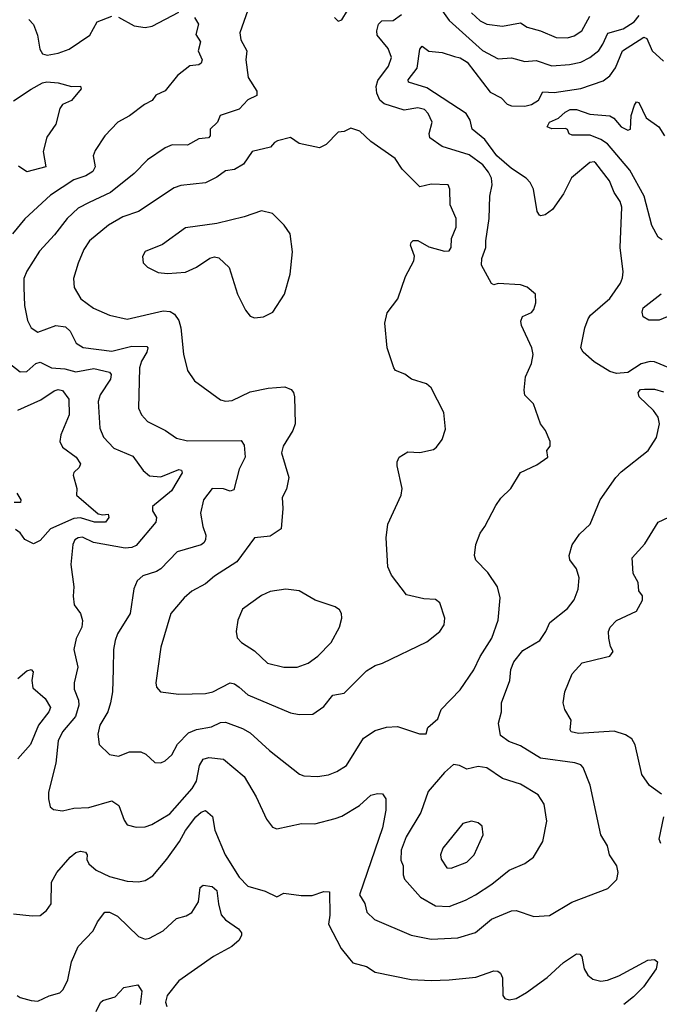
# Model space of a CAD drawing. Extents: x 1550320 to 1685906, y 509093 to 640511.
# Tile 502 of 532: x 1645613 to 1648476, y 617535 to 621945. Entities that reach past the tile are written whole.
import ezdxf

# ---------------------------------------------------------------- set-up
doc = ezdxf.new("R2010")
doc.units = 0

msp = doc.modelspace()

# ---------------------------------------------------------------- linework, layer by layer
at = {"layer": '0CON20XD'}
for points in [[(1647488.2, 622008.2), (1647535, 621940.9), (1647685, 621806.9), (1647755, 621769.5), (1647815, 621773.8), (1647875, 621757.9), (1647925, 621762.5), (1647995, 621738), (1648075, 621744.1), (1648125.7, 621755), (1648165, 621774.7), (1648205, 621807.3), (1648224.3, 621835), (1648245.9, 621884.1), (1648315, 621903), (1648363.2, 621935), (1648386.4, 621963.6)], [(1646396.2, 621955), (1646413.8, 621925), (1646402.3, 621877.7), (1646422.9, 621845), (1646412.5, 621805), (1646429.4, 621765), (1646425, 621750), (1646415, 621742.9), (1646375, 621737.5), (1646320, 621695), (1646264.6, 621625.4), (1646223, 621607), (1646206.6, 621583.4), (1646172, 621565), (1646105, 621513.5), (1646051.9, 621485), (1645994.4, 621425), (1645950.9, 621359.1), (1645942.5, 621335), (1645950.9, 621285), (1645940.9, 621265), (1645908.6, 621245), (1645855, 621227.6), (1645750.7, 621159.3), (1645636.9, 621053.1), (1645580.4, 620985)], [(1646635, 621987.5), (1646599.2, 621885), (1646603.1, 621855), (1646630.5, 621805), (1646625.5, 621765), (1646636.4, 621685), (1646674.5, 621625), (1646674.4, 621605.6), (1646634, 621586), (1646595, 621544.4), (1646511.2, 621515), (1646498, 621485), (1646465.6, 621455), (1646465.5, 621424.5), (1646458.8, 621415), (1646415, 621410.9), (1646365, 621382.3), (1646296.4, 621383.6), (1646265, 621370), (1646185, 621316.7), (1646125, 621255.7), (1646019.4, 621170.6), (1645923.9, 621126.1), (1645875, 621101.2), (1645825.8, 621054.2), (1645769, 620981), (1645701.8, 620908.2), (1645645, 620818.6), (1645632.3, 620785), (1645631.5, 620745), (1645635.4, 620665.4), (1645647.8, 620597.8), (1645665, 620564), (1645695, 620545.6), (1645775, 620574.6), (1645818.7, 620568.7), (1645839.9, 620549.9), (1645866.1, 620496.1), (1645897.3, 620477.3), (1646025, 620460.7), (1646115, 620482.3), (1646181.7, 620481.7), (1646186.1, 620475), (1646182.8, 620455), (1646159.1, 620415), (1646149.5, 620385), (1646145.4, 620205.4), (1646158.6, 620175), (1646185, 620145.8), (1646266, 620105), (1646315, 620071.1), (1646365, 620058.7), (1646605, 620060.8), (1646618.7, 620038.7), (1646621.8, 619985), (1646595, 619932), (1646571.4, 619838.6), (1646555, 619833.8), (1646525, 619843.8), (1646475, 619845.9), (1646436, 619794), (1646423.3, 619735), (1646432.5, 619675), (1646446.5, 619636.5), (1646445.5, 619615), (1646438.1, 619601.9), (1646425, 619592.5), (1646318.1, 619561.9), (1646245, 619485.5), (1646225, 619472.9), (1646165, 619454.4), (1646138.9, 619431.1), (1646124.6, 619395.4), (1646107.1, 619285), (1646051.5, 619195), (1646040, 619165), (1646032.7, 619125), (1646031.5, 619035), (1646028.5, 618935), (1646019.5, 618885), (1646008.5, 618845), (1645972.1, 618785), (1645963.2, 618745), (1645969.4, 618699.4), (1646015, 618654.2), (1646055, 618647.1), (1646105, 618665.4), (1646155, 618665.6), (1646178, 618655), (1646218.8, 618618.8), (1646245, 618617.1), (1646265, 618625.8), (1646295, 618652.5), (1646319.7, 618700.2), (1646369.4, 618750.6), (1646405, 618766.1), (1646471.9, 618778.1), (1646512, 618798), (1646535, 618799.5), (1646610.7, 618770.7), (1646645, 618750.5), (1646731.3, 618671.3), (1646866.2, 618566.2), (1646885, 618558.9), (1646946.3, 618556.3), (1646995, 618563.5)], [(1645653.8, 621945), (1645675, 621923.3), (1645692.9, 621875), (1645702.8, 621812.8), (1645715, 621791.4), (1645736.4, 621786.4), (1645785, 621795.4), (1645835, 621813.2), (1645926.9, 621875), (1645960, 621935), (1646025, 621960)], [(1646055, 621956.4), (1646125, 621916.7), (1646175, 621909.2), (1646205.8, 621915.8), (1646325, 621977.9)], [(1646995, 618563.5), (1647032.5, 618577.5), (1647075.7, 618605), (1647152.1, 618727.9), (1647205, 618761.4), (1647255, 618777.1), (1647305, 618780), (1647403.3, 618746.7), (1647433, 618747), (1647440, 618775), (1647485, 618813.3), (1647499.2, 618855), (1647585, 618944), (1647646.4, 619033.6), (1647675, 619092.5), (1647726.9, 619175), (1647755.4, 619255), (1647764.5, 619355), (1647751.8, 619405), (1647709.3, 619469.3), (1647655.5, 619525), (1647648.5, 619545), (1647655.7, 619595), (1647674, 619645), (1647695.8, 619675), (1647745, 619769.2), (1647767.6, 619802.4), (1647812, 619845), (1647855, 619916.7), (1647928.3, 619951.7), (1647977.5, 619985), (1647972.5, 620015), (1647987.5, 620035), (1647987.5, 620055), (1647966.7, 620105), (1647943.8, 620135), (1647913.8, 620225), (1647875, 620262.5), (1647871.2, 620285), (1647877.5, 620345), (1647904.4, 620405.6), (1647911.9, 620445), (1647905.5, 620475.5), (1647860, 620575), (1647856.2, 620595), (1647864.1, 620615.9), (1647905, 620634), (1647915, 620647.5), (1647923, 620677), (1647922.5, 620715), (1647885, 620746.7), (1647855, 620758), (1647755, 620762.5), (1647735, 620757.5), (1647725, 620762.9), (1647681.1, 620845), (1647682.5, 620875), (1647699.8, 620925), (1647699.2, 620955), (1647715.4, 621054.6), (1647717.5, 621155), (1647728.5, 621205), (1647725.9, 621235), (1647712.3, 621262.3), (1647686.6, 621295), (1647625, 621338.8), (1647505, 621377.2), (1647448.9, 621415), (1647445.6, 621435), (1647460, 621485), (1647441.1, 621525), (1647425, 621542.2), (1647395, 621550.4), (1647335, 621539.3), (1647245, 621567.6), (1647225, 621584.6), (1647211.9, 621615), (1647209, 621645), (1647217, 621673), (1647264.2, 621735.8), (1647277.1, 621775), (1647263.2, 621815), (1647213.8, 621875), (1647211.8, 621895), (1647220, 621925), (1647235, 621939.1), (1647285, 621941.1), (1647322.1, 621967.9)], [(1647022.5, 621955), (1647038.3, 621938.3), (1647055, 621943.3), (1647080, 621985)], [(1647635.7, 621975.7), (1647675, 621940), (1647705, 621923.9), (1647775, 621915.3), (1647855, 621930.4), (1647885, 621911.2), (1647945, 621895.4), (1648015, 621864.7), (1648065, 621863.6)], [(1648065, 621863.6), (1648095, 621872.5), (1648130, 621895), (1648165, 621960.4)], [(1648523.9, 620383.9), (1648455, 620412), (1648435, 620414), (1648395, 620404.2), (1648335, 620364), (1648285, 620360.5), (1648255, 620369.6), (1648185, 620411.9), (1648135.5, 620455), (1648124.5, 620475), (1648143.2, 620565), (1648157.5, 620605), (1648168.8, 620621.2), (1648255, 620696.5), (1648303.1, 620765), (1648311.3, 620788.7), (1648314.3, 620815.7), (1648301.2, 620925), (1648308.1, 621105), (1648300.7, 621130.7), (1648275, 621171.2), (1648252.7, 621222.7), (1648192.1, 621302.1), (1648185, 621307.5), (1648165, 621305.6), (1648084, 621236), (1648048.2, 621165), (1647998.9, 621095), (1647965, 621070), (1647945.8, 621065.8), (1647939.7, 621069.7), (1647930, 621085), (1647913.6, 621185), (1647898.9, 621215), (1647880.6, 621235), (1647815, 621278), (1647748.9, 621335), (1647695, 621408.7), (1647638.6, 621455), (1647630, 621495), (1647612.2, 621525), (1647435, 621640), (1647353.8, 621665), (1647352.5, 621675), (1647392.1, 621727.9), (1647405, 621812.5), (1647415, 621826.2), (1647445, 621803.3), (1647505, 621798), (1647560, 621780), (1647585, 621773.8), (1647616.2, 621755), (1647719.7, 621619.7), (1647768.9, 621595), (1647795, 621566.9), (1647815, 621558.2), (1647875, 621557.9), (1647905, 621564.6), (1647935, 621584.4), (1647955, 621620.9), (1648005, 621617.8), (1648125, 621636.5), (1648225, 621670.5), (1648255, 621693.5), (1648280.5, 621729.5), (1648311.1, 621805), (1648406.5, 621866.5), (1648420.4, 621860.4), (1648444.7, 621804.7), (1648495, 621759.5)], [(1645585, 621581.1), (1645665, 621633.7), (1645715, 621661.2), (1645735, 621665.7), (1645785, 621662.3), (1645845, 621645.3), (1645885, 621647.3), (1645888.7, 621635), (1645845, 621582), (1645805, 621564.2), (1645793, 621547), (1645775, 621476.7), (1645735, 621418), (1645717.9, 621355), (1645730, 621285), (1645645, 621263.3), (1645608, 621288)], [(1648488.5, 620958.5), (1648471.2, 620971.2), (1648442.4, 621022.4), (1648408.5, 621155), (1648345, 621270.7), (1648245, 621388.4), (1648215, 621408.6), (1648167.6, 621427.6), (1648086.9, 621426.9), (1648073.6, 621433.6), (1648065, 621453.3), (1648057, 621457), (1647995, 621455.8), (1647974.2, 621464.2), (1647984.3, 621485), (1648025, 621503.1), (1648055, 621531.2), (1648077.2, 621542.8), (1648105, 621542.2), (1648165, 621522.1), (1648255, 621514.7), (1648273, 621503), (1648305, 621464.5), (1648335, 621449.2), (1648347.5, 621455), (1648350, 621515), (1648365, 621561.2), (1648375, 621576), (1648385, 621574), (1648417.8, 621505), (1648474.7, 621464.7), (1648500, 621425)], [(1646865, 618833.1), (1646925, 618834.2), (1646975, 618869.2), (1647015, 618920), (1647065, 618929.2), (1647165, 619028.5), (1647205, 619053.3), (1647237.1, 619062.9), (1647435, 619158), (1647493.3, 619205), (1647513.8, 619235), (1647516.2, 619265), (1647493.9, 619333.9), (1647475, 619348), (1647421.7, 619351.7), (1647345, 619368.8), (1647277, 619457), (1647260.8, 619495), (1647253.3, 619625), (1647261.2, 619685), (1647321.2, 619815), (1647325.9, 619845.9), (1647303.6, 619946.4), (1647303.3, 619965), (1647312.5, 619985), (1647350.7, 620009.3), (1647405, 620006.2), (1647465, 620020), (1647479.5, 620030.5), (1647503.8, 620065), (1647519.5, 620110.5), (1647512.5, 620185), (1647455.5, 620295.5), (1647434.5, 620314.5), (1647367.5, 620335), (1647337.9, 620357.9), (1647295, 620374), (1647287.5, 620385), (1647257.5, 620475), (1647248, 620585), (1647258.3, 620631.7), (1647306.2, 620695), (1647340, 620795), (1647378, 620865), (1647380.8, 620885), (1647362.9, 620935), (1647365, 620947.5), (1647374.2, 620955.8), (1647395, 620955.5), (1647445, 620927.2), (1647515, 620908.1), (1647535, 620909.1), (1647545.2, 620924.8), (1647545.7, 620965), (1647566.8, 621015), (1647567.3, 621055), (1647540.6, 621115), (1647539.2, 621185), (1647531.2, 621205), (1647455, 621208.5), (1647405, 621195.4), (1647325.6, 621275), (1647293.3, 621323.3), (1647185, 621398.6), (1647136.2, 621445), (1647095, 621458.8), (1647065, 621443.3), (1647039.3, 621440.7), (1646985, 621386.2), (1646955, 621370), (1646865, 621390.8), (1646825, 621416.9), (1646767.8, 621402.2), (1646754, 621395), (1646736.6, 621373.4), (1646654.2, 621355), (1646615, 621297.5), (1646575, 621274.3), (1646535, 621267.5), (1646495, 621239.1), (1646445, 621214.5), (1646335, 621201.8), (1646305, 621191.8), (1646145, 621085.4), (1646075, 621061.1), (1646010.6, 621025), (1645926.3, 620953.6), (1645900.9, 620915), (1645875.3, 620854.7), (1645854.5, 620785), (1645856.7, 620745), (1645886.9, 620695), (1645943.5, 620653.5), (1646015, 620621.5), (1646093.8, 620603.8), (1646255, 620640.4), (1646287.2, 620637.2), (1646306.5, 620626.5), (1646325, 620598), (1646335.3, 620565.3), (1646346.3, 620446.3), (1646363.9, 620373.9), (1646395, 620327.5), (1646512.6, 620242.6), (1646535, 620236.9), (1646565, 620239.5), (1646645, 620278.5), (1646725, 620294.6), (1646800.3, 620300.3), (1646828.9, 620288.9), (1646839.2, 620275), (1646842.9, 620255), (1646845.7, 620135), (1646835.5, 620104.5), (1646792.5, 620035), (1646784.5, 620005), (1646817.8, 619895), (1646807.4, 619842.6), (1646787.5, 619805), (1646790.8, 619755), (1646783.3, 619665), (1646735, 619632.5), (1646663.8, 619625), (1646585, 619516.5), (1646485, 619452.5), (1646445, 619418.1), (1646384.2, 619385), (1646349.2, 619355), (1646290, 619285), (1646244.4, 619135), (1646222.5, 618975), (1646226.2, 618955), (1646244.1, 618934.1), (1646325, 618924.4), (1646445, 618926.9), (1646477.5, 618935), (1646555, 618974.5), (1646575, 618970.9), (1646595, 618955.5), (1646635, 618921.2), (1646825, 618841.1), (1646865, 618833.1)], [(1646665, 620610), (1646705, 620613.3), (1646746.7, 620635), (1646798.8, 620715), (1646824.2, 620805), (1646834.2, 620905), (1646823.8, 620985), (1646796.7, 621025), (1646745, 621076.7), (1646695, 621088), (1646618, 621062), (1646495, 621031.9), (1646355, 621012), (1646252.7, 620937.3), (1646175, 620906), (1646163.6, 620883.6), (1646166.4, 620856.4), (1646185, 620836.7), (1646233, 620813), (1646275, 620808.6), (1646355.4, 620814.6), (1646405, 620835.7), (1646465, 620877.1), (1646485, 620882.5), (1646505, 620877.5), (1646550.8, 620835), (1646588.8, 620715), (1646623.9, 620643.9), (1646645, 620617.5), (1646665, 620610)], [(1648536.2, 620623.8), (1648475, 620599.2), (1648428.9, 620598.9), (1648404.3, 620614.3), (1648399.2, 620635), (1648404.2, 620655), (1648485, 620717.5)], [(1645560.4, 620410.4), (1645615, 620367.1), (1645645, 620368.5), (1645685, 620404.7), (1645705, 620411.2), (1645755, 620385.7), (1645815, 620381), (1645865, 620368.1), (1645945, 620382.6), (1646015, 620366.7), (1646022.2, 620355), (1646020, 620335), (1645973.8, 620265), (1645963.9, 620235), (1645972.5, 620115), (1645987.8, 620075), (1646035.3, 620025.3), (1646119.7, 619989.7), (1646165.3, 619925.3), (1646195, 619901.5), (1646245, 619897.1), (1646325, 619930), (1646337.3, 619927.3), (1646341.1, 619915), (1646292.6, 619835), (1646208.2, 619765), (1646207.5, 619745), (1646225.6, 619715), (1646222.2, 619695), (1646135, 619589.3), (1646115, 619580.3), (1646085, 619578.8), (1645944.1, 619604.1), (1645895, 619626.6), (1645875, 619624.5), (1645859.4, 619615), (1645850.9, 619595), (1645841.8, 619505), (1645855.5, 619405), (1645852.4, 619362.4), (1645857.1, 619325), (1645885.7, 619285), (1645894.5, 619254.5), (1645891.8, 619225), (1645866.5, 619173.5), (1645855.5, 619125), (1645872.9, 619045), (1645856.5, 618975), (1645857.1, 618947.1), (1645877.1, 618897.1), (1645878.6, 618875), (1645862.7, 618825), (1645805.5, 618755), (1645786.2, 618715), (1645774.5, 618615), (1645742.2, 618485), (1645741.9, 618455), (1645750.3, 618420.3), (1645765, 618408), (1645805, 618402.5), (1645855, 618413.3), (1645923, 618417), (1646025, 618446.9), (1646057.3, 618425), (1646080.6, 618360.6), (1646095, 618339.2), (1646135, 618328.9), (1646175, 618330.5), (1646205, 618340), (1646285, 618388.2), (1646385, 618501.5), (1646405.3, 618535), (1646418.6, 618605), (1646435, 618633.3), (1646459.2, 618640.8), (1646525, 618632.7), (1646617.8, 618555), (1646671.9, 618465), (1646718.6, 618365), (1646745, 618328.8), (1646765, 618321.4), (1646875, 618344.5), (1646935, 618343.5), (1647025, 618367.5), (1647055, 618378.6), (1647134, 618425), (1647185, 618472), (1647215, 618480), (1647237.3, 618477.3), (1647252, 618455), (1647251.5, 618405), (1647237.6, 618325), (1647134, 618025), (1647157.6, 617987.6), (1647167.5, 617947.5), (1647202, 617915), (1647365, 617845.5), (1647455, 617827.7), (1647575, 617833.8)], [(1645605, 620195.4), (1645708, 620242), (1645766.9, 620283.1), (1645785, 620289.1), (1645805, 620284.4), (1645833.4, 620245), (1645834.7, 620175), (1645797.2, 620085), (1645792.4, 620055), (1645805, 620030), (1645865.6, 619985), (1645886, 619955), (1645880, 619940), (1645855, 619916.7), (1645852.5, 619905), (1645869.2, 619845), (1645867.5, 619815), (1645965, 619731.9), (1645985, 619726.9), (1646009.7, 619729.7), (1646012.5, 619715), (1645996.7, 619695), (1645947.5, 619695), (1645885, 619714.1), (1645855, 619710.2), (1645750.4, 619665), (1645705, 619611.9), (1645675, 619596.9), (1645636.8, 619616.8), (1645615, 619646.7), (1645595, 619661.8)], [(1647575, 617833.8), (1647653.5, 617856.5), (1647725, 617917.3), (1647815, 617954.6), (1647835, 617955.5), (1647915, 617928.1), (1647985, 617933.1), (1648085, 617992.5), (1648245.7, 618054.3), (1648286, 618095), (1648292, 618125), (1648285.8, 618155), (1648252.9, 618205), (1648244, 618245), (1648214, 618295), (1648166.2, 618516.2), (1648135, 618596), (1648125, 618607.1), (1648097.5, 618617.5), (1647945, 618638.2), (1647855, 618693.2), (1647803, 618713), (1647765, 618738.8), (1647756.2, 618795), (1647770, 618845), (1647769.4, 618885), (1647807.5, 618985), (1647812.3, 619035), (1647825, 619069.2), (1647865, 619119.4), (1647942, 619165), (1647968.6, 619205), (1647985.7, 619245), (1648065, 619308), (1648095, 619346.2), (1648113.1, 619395), (1648118, 619445), (1648105.8, 619485), (1648075.5, 619525.5), (1648072.9, 619545), (1648086.6, 619593.4), (1648118.9, 619641.1), (1648166.9, 619685), (1648211.4, 619795), (1648281.4, 619895), (1648305, 619920), (1648426.9, 620015), (1648463.9, 620073.9), (1648476.9, 620135), (1648471.4, 620165), (1648450, 620195), (1648386.2, 620255), (1648381.2, 620275), (1648391.9, 620288.1), (1648409.7, 620290.3), (1648455, 620289.4), (1648495, 620278.2)], [(1645600.8, 619825), (1645618, 619795), (1645617.1, 619782.9), (1645587.8, 619782.2)], [(1648486.4, 618476.4), (1648432.5, 618515), (1648397.8, 618565), (1648368, 618698), (1648353.1, 618725), (1648325, 618742.5), (1648275, 618758.1), (1648115, 618748.6), (1648082.5, 618755), (1648076.7, 618765), (1648081.7, 618808.3), (1648053.8, 618855), (1648046.7, 618885), (1648053.3, 618935), (1648086.7, 619015), (1648131.2, 619065), (1648235, 619090), (1648255.6, 619094.4), (1648270, 619115), (1648257.8, 619137.8), (1648250, 619175), (1648249.4, 619205), (1648256.7, 619225), (1648285, 619254.4), (1648374.4, 619295.6), (1648401.4, 619345), (1648400.8, 619365), (1648385, 619387.5), (1648381.8, 619425), (1648359.4, 619465), (1648354.7, 619535), (1648411.8, 619598.2), (1648471.4, 619695), (1648545, 619728.6)], [(1646855, 619044.6), (1646905, 619062.5), (1646947.1, 619095), (1647007.1, 619155), (1647045.5, 619224.5), (1647055.6, 619265), (1647054.2, 619285), (1647045, 619301.2), (1647025.7, 619315.7), (1646935.5, 619345.5), (1646865, 619386.5), (1646805, 619394.5), (1646735, 619384.4), (1646695, 619365.6), (1646610, 619305), (1646590, 619255), (1646582, 619205), (1646586.1, 619176.1), (1646606.2, 619155), (1646665, 619118.8), (1646723.1, 619063.1), (1646795.5, 619045.5), (1646855, 619044.6)], [(1645605.6, 618995), (1645645, 619028.9), (1645665, 619034), (1645674.2, 619024.2), (1645667.3, 618985), (1645672.4, 618952.4), (1645727.1, 618905), (1645751.8, 618865), (1645743.3, 618845), (1645698, 618785), (1645661.4, 618698.6), (1645604.3, 618635)], [(1647535, 617973.8), (1647608.8, 618001.2), (1647654.1, 618025.9), (1647726.2, 618073.8), (1647804.1, 618135.9), (1647874, 618166), (1647912.9, 618195), (1647954.5, 618265), (1647972.5, 618355), (1647961.5, 618431.5), (1647933.5, 618473.5), (1647855, 618521.2), (1647775, 618546.9), (1647705, 618594.3), (1647665, 618600.9), (1647615, 618587.8), (1647582.5, 618605), (1647555, 618608.8), (1647515, 618574), (1647442, 618488), (1647408.8, 618395), (1647342.9, 618285), (1647320.5, 618225), (1647319.4, 618180.6), (1647330.5, 618155), (1647329.1, 618115), (1647335.4, 618095.4), (1647408.1, 618015), (1647475, 617976.9), (1647535, 617973.8)], [(1645585, 617940.8), (1645668.8, 617931.2), (1645705, 617932.9), (1645732.5, 617955), (1645754.5, 617985.5), (1645755, 618082.5), (1645780, 618125), (1645839.1, 618195), (1645865, 618214.6), (1645885, 618220.5), (1645907.4, 618217.4), (1645915.6, 618205), (1645914.3, 618184.3), (1645922.5, 618165), (1645955, 618136.5), (1646015, 618107.8), (1646095, 618087.5), (1646145, 618084.4), (1646175, 618090.6), (1646208.5, 618111.5), (1646271.5, 618185), (1646328.6, 618265), (1646355, 618313.8), (1646402.3, 618375), (1646425, 618395.6), (1646445, 618402.9), (1646476.4, 618376.4), (1646486.4, 618315), (1646532.3, 618205), (1646595.3, 618105.3), (1646635, 618064.4), (1646711.4, 618041.4), (1646765, 618016.2), (1646796.1, 618033.9), (1646873, 618023), (1646922.7, 618022.7), (1646975, 618041.2), (1646999.5, 618039.5), (1647001.1, 617935), (1646995.6, 617895), (1647052.9, 617785), (1647089.8, 617739.8)], [(1648482.9, 618255), (1648475.6, 618275), (1648496.2, 618375)], [(1647545, 618144.4), (1647615, 618172.1), (1647647.7, 618205), (1647688, 618295), (1647683.6, 618333.6), (1647665, 618348.8), (1647635, 618356), (1647596.7, 618345), (1647506.9, 618235), (1647496.7, 618205), (1647500.6, 618185), (1647525, 618146), (1647545, 618144.4)], [(1645602, 617575), (1645615, 617566), (1645665, 617552.5), (1645695, 617550), (1645745, 617573.8), (1645792.7, 617587.3), (1645808.3, 617601.7), (1645829.4, 617645), (1645845, 617726.2), (1645875, 617794), (1645941.4, 617865), (1645960.8, 617905), (1645995, 617948.6), (1646015, 617947.8), (1646050.9, 617930.9), (1646145, 617839.4), (1646175, 617827.8), (1646195, 617831.1), (1646255, 617864.4), (1646315, 617919.4), (1646358.7, 617931.3), (1646383.6, 617946.4), (1646412.9, 617995), (1646421.1, 618058.9), (1646435, 618069.2), (1646475, 618062.9), (1646495.5, 618045), (1646502.5, 617985), (1646515.8, 617935.8), (1646535, 617913.3), (1646593, 617873), (1646605.8, 617855), (1646605.7, 617845), (1646595, 617822), (1646562.5, 617795), (1646480.5, 617749.5), (1646325, 617640.4), (1646272.7, 617575), (1646265.4, 617545), (1646271.8, 617525)], [(1647089.8, 617739.8), (1647105, 617721.4), (1647165, 617705.4), (1647205, 617680), (1647365, 617647.1), (1647455, 617641.9), (1647535, 617645.6), (1647655, 617657.1), (1647735, 617685.8), (1647754.1, 617684.1), (1647766, 617675), (1647774.2, 617654.2), (1647776.2, 617575), (1647785, 617561.2), (1647805, 617556), (1647835, 617560.8), (1647881.7, 617588.3), (1647975, 617655.8), (1648047.1, 617722.9), (1648105, 617761.9), (1648120.6, 617760.6), (1648130.3, 617750.3), (1648140.6, 617695), (1648156.6, 617666.6), (1648178.3, 617648.3), (1648215, 617638.6), (1648245, 617643.3), (1648295, 617663.5), (1648425, 617732.9), (1648455, 617736), (1648468.8, 617725), (1648462.9, 617695), (1648405, 617614.3), (1648361.2, 617568.8), (1648318.1, 617535)], [(1645955, 617502.9), (1645975, 617544.2), (1645985, 617552.2), (1646041.1, 617568.9), (1646080, 617610), (1646142.5, 617622.5), (1646160.6, 617595), (1646152.9, 617535)]]:
    msp.add_lwpolyline(points, dxfattribs=at)

doc.saveas('drawing.dxf')
